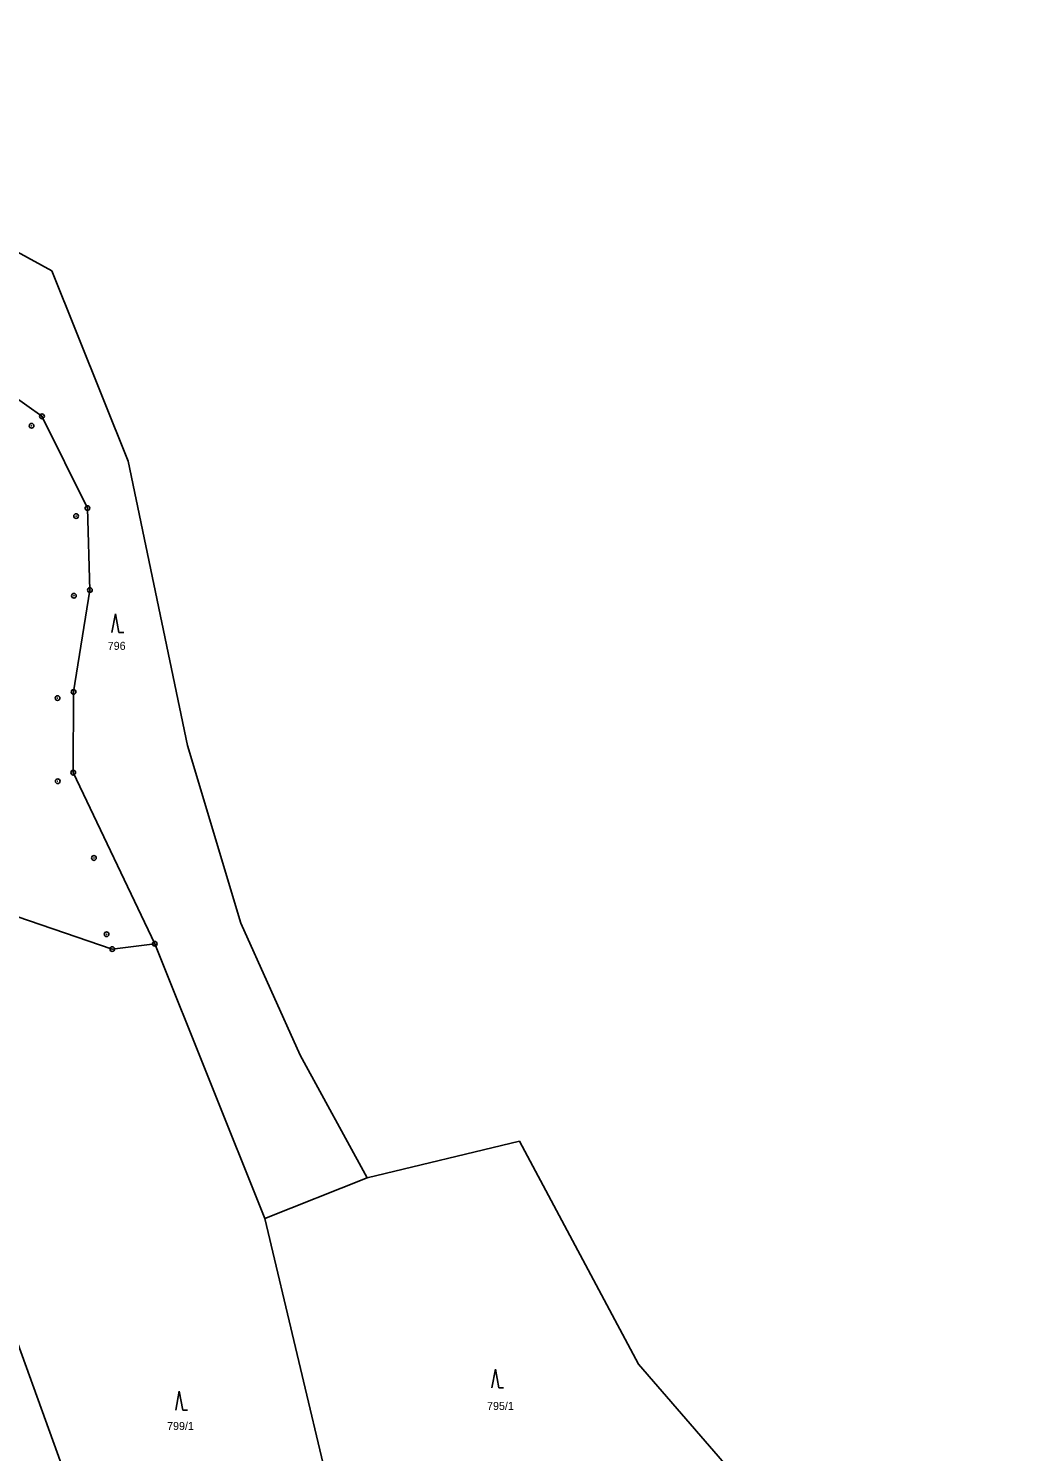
# Model space of a CAD drawing. Extents: x -725728 to -720881, y -1068679 to -1063504.
# Drawn here: x -722672.1 to -722460.1, y -1063821.6 to -1063519.3 of the extents above; entities that cross this region are included whole.
import ezdxf

# ---------------------------------------------------------------- set-up
doc = ezdxf.new("R2010")
doc.units = 0
for name, color, linetype in [('Hranice parcel', 7, 'Continuous'), ('Parcelní čísla', 7, 'Continuous'), ('Značky bodu BP', 7, 'Continuous'), ('Značky kultur', 7, 'Continuous')]:
    doc.layers.add(name, color=color, linetype=linetype)

# ---------------------------------------------------------------- blocks, each defined once
blk = doc.blocks.new('3.08_1')
at = {"layer": 'Značky kultur'}
for p, q in [((0, 0.4), (-0.075, 0)), ((0.075, 0), (0, 0.4)), ((0.075, 0), (0.175, 0))]:
    blk.add_line(p, q, dxfattribs=at)
blk = doc.blocks.new('3.08_2')
at = {"layer": 'Značky kultur'}
for p, q in [((0, 0.4), (-0.075, 0)), ((0.075, 0), (0, 0.4)), ((0.075, 0), (0.175, 0))]:
    blk.add_line(p, q, dxfattribs=at)
blk = doc.blocks.new('1.05_1')
at = {"layer": 'Značky bodu BP'}
for radius in [0.05, 0.00303]:
    blk.add_circle((0, 0), radius, dxfattribs=at)
blk = doc.blocks.new('1.05_2')
at = {"layer": 'Značky bodu BP'}
for radius in [0.05, 0.00303]:
    blk.add_circle((0, 0), radius, dxfattribs=at)

msp = doc.modelspace()

# ---------------------------------------------------------------- linework, layer by layer
at = {"layer": 'Hranice parcel'}
for p, q in [((-722692.32, -1063585.32), (-722669.2, -1063601.72)), ((-722645.23, -1063713.76), (-722621.84, -1063772.16)), ((-722567.77, -1063755.72), (-722600.13, -1063763.48)), ((-722600.13, -1063763.48), (-722621.84, -1063772.16))]:
    msp.add_line(p, q, dxfattribs=at)
for points in [[(-722667.09, -1063570.81), (-722705.53, -1063549.79), (-722747.1, -1063519.32)], [(-722626.97, -1063709.4), (-722638.29, -1063671.63), (-722650.91, -1063611.22), (-722667.09, -1063570.81)], [(-722669.2, -1063601.72), (-722659.55, -1063621.22), (-722659.02, -1063638.62), (-722662.49, -1063660.27), (-722662.56, -1063677.42), (-722645.23, -1063713.76)], [(-722702.27, -1063698.51), (-722654.28, -1063714.9), (-722645.23, -1063713.76)], [(-722600.13, -1063763.48), (-722614.34, -1063737.44), (-722626.97, -1063709.4)], [(-722709.85, -1063711.05), (-722688.64, -1063759.27), (-722654.21, -1063854.4), (-722635.98, -1063905.14), (-722628.04, -1063930.82)], [(-722460.05, -1063872.36), (-722503.15, -1063848.48), (-722542.5, -1063803.1), (-722567.77, -1063755.72)], [(-722621.84, -1063772.16), (-722608.12, -1063829.93), (-722588.49, -1063871.23)]]:
    msp.add_lwpolyline(points, dxfattribs=at)

# ---------------------------------------------------------------- block references
at = {"layer": 'Značky bodu BP', "xscale": 10, "yscale": 10}
for name, p in [('1.05_1', (-722669.2, -1063601.72)), ('1.05_1', (-722671.4, -1063603.73)), ('1.05_2', (-722661.95, -1063622.91)), ('1.05_1', (-722659.55, -1063621.22)), ('1.05_1', (-722662.41, -1063639.84)), ('1.05_1', (-722659.02, -1063638.62)), ('1.05_1', (-722665.9, -1063661.59)), ('1.05_1', (-722662.49, -1063660.27)), ('1.05_2', (-722662.56, -1063677.42)), ('1.05_1', (-722665.86, -1063679.23)), ('1.05_1', (-722658.16, -1063695.55)), ('1.05_1', (-722655.47, -1063711.76)), ('1.05_1', (-722645.23, -1063713.76)), ('1.05_2', (-722654.28, -1063714.9))]:
    msp.add_blockref(name, p, dxfattribs=at)
at = {"layer": 'Značky kultur', "xscale": 10, "yscale": 10}
for name, p in [('3.08_2', (-722653.59, -1063647.67)), ('3.08_2', (-722572.89, -1063808.13)), ('3.08_1', (-722640.04, -1063812.84))]:
    msp.add_blockref(name, p, dxfattribs=at)

# ---------------------------------------------------------------- texts
at = {"layer": 'Parcelní čísla'}
for s, p in [('796', (-722655.23, -1063651.33)), ('795/1', (-722574.65, -1063812.81)), ('799/1', (-722642.62, -1063817.07))]:
    msp.add_text(s, height=1.7, dxfattribs=at).set_placement(p)

doc.saveas('drawing.dxf')
